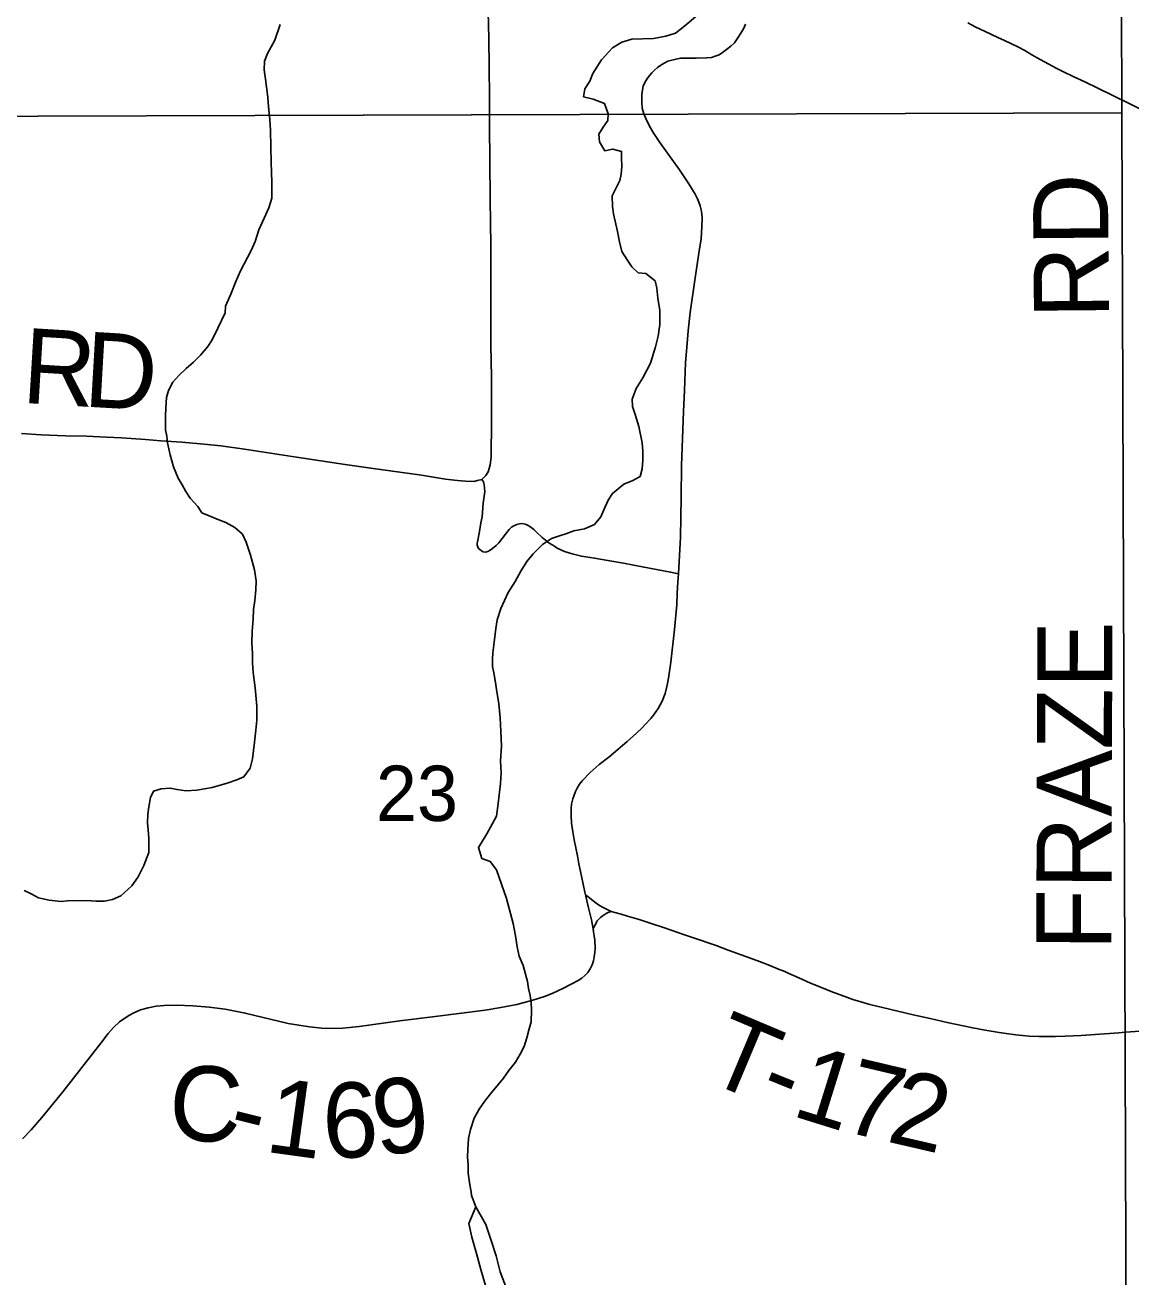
# Model space of a CAD drawing. Extents: x 1985906 to 2360102, y 891258 to 1222054.
# Drawn here: x 2194313 to 2198733, y 1069467 to 1074468 of the extents above; entities that cross this region are included whole.
import ezdxf

# ---------------------------------------------------------------- set-up
doc = ezdxf.new("R2010")
doc.units = 0
for name, color, linetype in [('GM_X_County_Road', 7, 'Continuous'), ('GM_X_County_Road_Text', 7, 'Continuous'), ('GM_X_Minor_Lake', 7, 'Continuous'), ('GM_X_Minor_River', 7, 'Continuous'), ('GM_X_Section', 7, 'Continuous'), ('GM_X_Section_Text', 7, 'Continuous'), ('GM_X_Township_Road', 7, 'Continuous'), ('GM_X_Township_Road_Text', 7, 'Continuous')]:
    doc.layers.add(name, color=color, linetype=linetype)

msp = doc.modelspace()

# ---------------------------------------------------------------- linework, layer by layer
at = {"layer": 'GM_X_County_Road'}
for points in [[(2196924.1, 1072275.7), (2196932.4, 1072422.1), (2196935.6, 1072580.3), (2196936.3, 1072707.7), (2196945.1, 1072923.6), (2196948.3, 1073007.7), (2196952.7, 1073120), (2196958.4, 1073180.3), (2196963.5, 1073246.2), (2196971.6, 1073320.2), (2196989.2, 1073448.9), (2197006.2, 1073556.2), (2197014.8, 1073614.4), (2197018.3, 1073663.5), (2197018.7, 1073696.8), (2197017.6, 1073713.4), (2197015.2, 1073730), (2197010.7, 1073745.7), (2197005.6, 1073760.8), (2197000, 1073773.3), (2196990.6, 1073791.6), (2196965.5, 1073834.2), (2196927.9, 1073890.1), (2196850.1, 1073998.1), (2196823.7, 1074038.9), (2196806.8, 1074066.5), (2196793.6, 1074094.7), (2196786.1, 1074112.9), (2196779.8, 1074135.5), (2196778, 1074160), (2196777.3, 1074175.1), (2196778.6, 1074188.9), (2196780.5, 1074208.4), (2196783.6, 1074223.4), (2196789.3, 1074237.8), (2196797.4, 1074252.3), (2196808.1, 1074266.7), (2196818.4, 1074276.5), (2196829.2, 1074288.1), (2196841.1, 1074298.6), (2196854.1, 1074308), (2196867.8, 1074316.2), (2196882.1, 1074323.4), (2196897.2, 1074327.5), (2196914.8, 1074331.9), (2196933, 1074335.1), (2196959.4, 1074335.7), (2196994.6, 1074335.1), (2197036, 1074336.9), (2197056, 1074338.8), (2197071.1, 1074343.2), (2197086.8, 1074348.8), (2197100.6, 1074358.3), (2197116.9, 1074370.8), (2197133.9, 1074384), (2197147.7, 1074397.1), (2197162.1, 1074416.6), (2197174.1, 1074434.8), (2197184.1, 1074453), (2197192.9, 1074471.2)], [(2196553.3, 1070992.7), (2196550.8, 1071004.3), (2196536.3, 1071068.4), (2196526.2, 1071116.5), (2196521.4, 1071149.2), (2196507.6, 1071213.2), (2196502.4, 1071245.3), (2196496.7, 1071280.1), (2196495.2, 1071310.4), (2196496, 1071340), (2196497.5, 1071355.1), (2196502.1, 1071377.1), (2196513.4, 1071405.7), (2196519.3, 1071419.5), (2196528.6, 1071434.7), (2196539.2, 1071449), (2196571.8, 1071482.4), (2196607.8, 1071513.2), (2196645.7, 1071543.7), (2196682.7, 1071574.3), (2196719.7, 1071606.3), (2196756.2, 1071639.2), (2196780, 1071661.6), (2196791.5, 1071673.2), (2196813.9, 1071697.6), (2196824.3, 1071710.5), (2196843.3, 1071737.7), (2196851.6, 1071752.1), (2196858.9, 1071766.9), (2196870.9, 1071797.8), (2196879.7, 1071830.9), (2196884.8, 1071859.1), (2196894.3, 1071922.6), (2196908.4, 1072053.5), (2196917.5, 1072151.2), (2196919.8, 1072198.2), (2196922.1, 1072243.3), (2196924.1, 1072275.7)], [(2196582.9, 1070856.8), (2196576.2, 1070893.3), (2196565.2, 1070940.7), (2196554.2, 1070988.3), (2196553.3, 1070992.7)], [(2194302.7, 1070018.7), (2194337.3, 1070054.2), (2194380.7, 1070103.8), (2194463.5, 1070206.1), (2194615.2, 1070400.6), (2194645.6, 1070439.2), (2194666.7, 1070463.8), (2194690.2, 1070485.7), (2194703.1, 1070495.4), (2194730.1, 1070513.1), (2194744.4, 1070520.6), (2194774.1, 1070533.3), (2194805, 1070542.4), (2194836.9, 1070548.4), (2194869, 1070551.3), (2194917.9, 1070552.6), (2194983.2, 1070550.1), (2195048.3, 1070544.5), (2195112.8, 1070535.8), (2195192.8, 1070520.6), (2195364.6, 1070479.7), (2195450.3, 1070466.1), (2195499.6, 1070460.4), (2195532.8, 1070459.2), (2195582.4, 1070461), (2195648, 1070467.4), (2195811, 1070489.3), (2195941.4, 1070505.7), (2196151.9, 1070532.4), (2196214.3, 1070542.5), (2196277.8, 1070555.2), (2196341.8, 1070571.8), (2196388.9, 1070587.2), (2196419.6, 1070599.6), (2196464.4, 1070620.7), (2196523.3, 1070650.6), (2196537.5, 1070659.8), (2196550.6, 1070670.7), (2196562, 1070683.4), (2196571.5, 1070697.6), (2196578.9, 1070712.9), (2196584.3, 1070729), (2196587.9, 1070745.5), (2196589.9, 1070762.2), (2196590.8, 1070778.9), (2196589.9, 1070812.3), (2196588, 1070828.9), (2196585.1, 1070845.1), (2196582.9, 1070856.8)]]:
    msp.add_lwpolyline(points, dxfattribs=at)
at = {"layer": 'GM_X_Minor_Lake'}
msp.add_lwpolyline([(2196232.8, 1069430.8), (2196212.4, 1069486.7), (2196195.9, 1069550.8), (2196175.4, 1069612.8), (2196154.9, 1069676.8), (2196114.3, 1069746.7), (2196086.8, 1069680.3), (2196099.2, 1069626.2), (2196117.7, 1069560.2), (2196134.2, 1069496.2), (2196152.7, 1069432.1)], dxfattribs=at)
at = {"layer": 'GM_X_Minor_River'}
for points in [[(2196781.8, 1072765.4), (2196779.1, 1072799.5), (2196765.8, 1072863.5), (2196750.8, 1072911.5), (2196740.1, 1072943.4), (2196739.6, 1072973.6), (2196754.8, 1073016), (2196782.1, 1073058.8), (2196813.1, 1073117.6), (2196832, 1073182.3), (2196843.2, 1073224.7), (2196850.4, 1073271), (2196849.3, 1073327.2), (2196842.3, 1073377.3), (2196837.5, 1073417.4), (2196830.9, 1073445.4), (2196794.2, 1073474.9), (2196763.9, 1073478.3), (2196737.4, 1073501.9), (2196718.7, 1073529.7), (2196698, 1073563.4), (2196689.2, 1073601.5), (2196680.4, 1073643.5), (2196664.9, 1073713.5), (2196660.3, 1073743.6), (2196659.5, 1073785.7), (2196690.5, 1073846.6), (2196696, 1073872.8), (2196697.4, 1073903), (2196696.8, 1073937.1), (2196696.3, 1073963.2), (2196661.9, 1073972.6), (2196629.9, 1073966), (2196609.1, 1074001.8), (2196606.5, 1074031.8), (2196624, 1074060.3), (2196641.6, 1074086.8), (2196643.1, 1074112.9), (2196628.2, 1074154.8), (2196583.7, 1074172.1), (2196545.3, 1074181.4), (2196550.7, 1074213.6), (2196570.2, 1074244.1), (2196581.7, 1074274.5), (2196616.8, 1074329.4), (2196660.1, 1074376.5), (2196697.9, 1074399.3), (2196737.8, 1074412.1), (2196824.2, 1074413.8), (2196874.3, 1074422.8), (2196912.2, 1074435.5), (2196949.8, 1074464.4), (2196993.3, 1074501.4)], [(2195019.9, 1072518.7), (2195003.4, 1072544.5), (2194972.6, 1072578.1), (2194956, 1072603.9), (2194941.4, 1072631.7), (2194924.8, 1072657.5), (2194905.8, 1072703.3), (2194892.8, 1072751.3), (2194881.9, 1072799.3), (2194879.4, 1072825.4), (2194874.8, 1072851.4), (2194873.8, 1072903.7), (2194875.1, 1072939.8), (2194878.4, 1072980.1), (2194885.9, 1073008.4), (2194903.3, 1073040.8), (2194926.9, 1073067.4), (2194956.5, 1073096.1), (2194986.2, 1073120.8), (2195013.8, 1073149.4), (2195043.2, 1073184.2), (2195060.8, 1073210.6), (2195084, 1073257.3), (2195113, 1073318.1), (2195114.5, 1073344.3), (2195135.7, 1073392.9), (2195154.8, 1073443.5), (2195174.1, 1073486), (2195216.7, 1073567.2), (2195232.1, 1073603.7), (2195247.2, 1073650.2), (2195268.5, 1073696.8), (2195287.8, 1073737.4), (2195299.1, 1073775.8), (2195299.8, 1073840.1), (2195296.3, 1073918.4), (2195293.8, 1074046.9), (2195291, 1074091), (2195286, 1074141.2), (2195283.2, 1074179.3), (2195273.8, 1074251.4), (2195269, 1074289.5), (2195270.4, 1074323.7), (2195281.9, 1074354.1), (2195311, 1074406.9), (2195331.9, 1074469.6)], [(2196114.3, 1069746.7), (2196097.6, 1069792.6), (2196095.5, 1069806.8), (2196090.9, 1069834.9), (2196084, 1069880.9), (2196083.3, 1069915.1), (2196080.7, 1069945.2), (2196082.2, 1069975.3), (2196085.3, 1070019.6), (2196092.7, 1070055.9), (2196107.9, 1070100.4), (2196127.3, 1070136.9), (2196148.8, 1070167.5), (2196178.2, 1070204.2), (2196199.8, 1070230.8), (2196225.3, 1070261.4), (2196246.9, 1070291.9), (2196272.4, 1070324.6), (2196291.8, 1070357.1), (2196307.3, 1070387.5), (2196318.7, 1070421.9), (2196328, 1070458.2), (2196335.5, 1070486.5), (2196336.6, 1070532.7), (2196336.1, 1070562.9), (2196331.5, 1070590.9), (2196324.9, 1070618.9), (2196320.4, 1070646.9), (2196303.1, 1070710.9), (2196288.2, 1070748.8), (2196279.5, 1070784.8), (2196272.6, 1070828.9), (2196263.6, 1070878.9), (2196237.6, 1070978.9), (2196197.2, 1071092.6), (2196172.4, 1071126.3), (2196138, 1071137.7), (2196125.1, 1071181.7), (2196158.2, 1071236.5), (2196173.8, 1071262.9), (2196197, 1071307.6), (2196204.1, 1071358), (2196212.6, 1071438.5), (2196215.8, 1071480.8), (2196212.8, 1071528.9), (2196217.7, 1071587.3), (2196214.6, 1071647.5), (2196211.5, 1071699.7), (2196206.4, 1071755.8), (2196197.3, 1071813.9), (2196192.7, 1071842), (2196185.9, 1071880), (2196181.4, 1071906), (2196180.9, 1071934.1), (2196182.4, 1071960.3), (2196189.4, 1072012.7), (2196194.6, 1072057), (2196199.9, 1072091.2), (2196215.1, 1072137.7), (2196244, 1072200.6), (2196271.3, 1072245.3), (2196294.6, 1072285.9), (2196318, 1072324.5), (2196343.5, 1072355.2), (2196381, 1072392.1), (2196416.7, 1072416.8), (2196448.7, 1072427.5), (2196474.6, 1072436), (2196506.6, 1072446.7), (2196548.6, 1072455.5), (2196588.5, 1072472.4), (2196614, 1072503), (2196625.5, 1072531.3), (2196642.9, 1072569.9), (2196660.4, 1072596.3), (2196705.9, 1072633.3), (2196741.8, 1072648.1), (2196771.7, 1072664.8), (2196779.1, 1072695), (2196782.5, 1072729.2), (2196781.8, 1072765.4)], [(2194309.6, 1071010.3), (2194338, 1070996.8), (2194366.4, 1070981.2), (2194408.8, 1070972), (2194457.1, 1070966.9), (2194483.2, 1070969.4), (2194559.6, 1070970.8), (2194597.8, 1070967.6), (2194629.9, 1070968.2), (2194662, 1070974.8), (2194695.9, 1070989.5), (2194739.3, 1071028.6), (2194764.7, 1071065.2), (2194788, 1071109.8), (2194807.1, 1071162.4), (2194808, 1071218.7), (2194805.3, 1071252.8), (2194802.8, 1071280.9), (2194804.1, 1071315.1), (2194807.5, 1071345.3), (2194814.9, 1071381.6), (2194826.4, 1071407.9), (2194856.4, 1071416.6), (2194892.5, 1071419.2), (2194920.8, 1071413.8), (2194955, 1071408.4), (2194999.2, 1071411.2), (2195061.3, 1071422.5), (2195121.2, 1071439.7), (2195159.2, 1071452.5), (2195187.1, 1071465.1), (2195212.5, 1071499.7), (2195221.9, 1071536.1), (2195230.6, 1071602.5), (2195235.7, 1071650.8), (2195239, 1071691.1), (2195239.9, 1071747.4), (2195232.5, 1071819.6), (2195225.2, 1071881.7), (2195222.5, 1071919.8), (2195221.8, 1071956), (2195218.9, 1072000.1), (2195220, 1072046.3), (2195225.1, 1072094.7), (2195226.4, 1072132.9), (2195231.7, 1072169.1), (2195234.9, 1072211.4), (2195236.2, 1072247.6), (2195229.3, 1072291.6), (2195214.2, 1072349.6), (2195197.1, 1072401.5), (2195182.4, 1072433.4), (2195151.7, 1072460.9), (2195115.2, 1072480.3), (2195086.8, 1072491.8), (2195048.3, 1072507.2), (2195019.9, 1072518.7)]]:
    msp.add_lwpolyline(points, dxfattribs=at)
at = {"layer": 'GM_X_Section'}
for points in [[(2193397.1, 1079349.8), (2198680.6, 1079391.5), (2198696.1, 1074117.8), (2193496.4, 1074100.9)], [(2193496.4, 1074100.9), (2198696.1, 1074117.8), (2198715.6, 1068824.2), (2193580.3, 1068779.9)]]:
    msp.add_lwpolyline(points, close=True, dxfattribs=at)
at = {"layer": 'GM_X_Township_Road'}
for points in [[(2196137.9, 1072652.7), (2196154.6, 1072668.8), (2196163.3, 1072682.5), (2196168.1, 1072695.9), (2196172, 1072710.7), (2196176.1, 1072742.1), (2196175.9, 1072776.7), (2196177.3, 1072851.7), (2196177.3, 1072983.1), (2196176.7, 1073067.1), (2196176, 1073121.4), (2196174.6, 1073193.7), (2196174, 1073277), (2196174, 1073363.6), (2196174.7, 1073506.1), (2196174.1, 1073592.8), (2196172.7, 1073674), (2196172.1, 1073774.5), (2196170.8, 1073922.4), (2196168.7, 1074067.6), (2196168.8, 1074180.4), (2196167.2, 1074300), (2196165.9, 1074415), (2196160.5, 1074628.7)], [(2198770.6, 1074131.6), (2198725.1, 1074154.1), (2198658, 1074187.5), (2198600.1, 1074215.2), (2198548.2, 1074240.6), (2198502, 1074262.9), (2198463.4, 1074280.7), (2198434.4, 1074295.2), (2198403.9, 1074311.4), (2198370.1, 1074329.6), (2198336.8, 1074349), (2198308.1, 1074365.6), (2198280, 1074380.6), (2198227.3, 1074406.2), (2198200.9, 1074418.7), (2198147.5, 1074444), (2198130.4, 1074451.8), (2198110.1, 1074461.4), (2198080.6, 1074476.4)], [(2194298.7, 1072836), (2194377.8, 1072830.8), (2194476.4, 1072827.4), (2194558.3, 1072824.9), (2194638.3, 1072821.1), (2194698.9, 1072818.2), (2194794.4, 1072812.2), (2194855, 1072807), (2194940.1, 1072801.1), (2195028.9, 1072793.6), (2195095.5, 1072786.9), (2195189.7, 1072774), (2195398.4, 1072741.6), (2195495.4, 1072727.1), (2195592.1, 1072711.9), (2195704.8, 1072696), (2195848.8, 1072676.8), (2195897.3, 1072669.7), (2195992.9, 1072654.2), (2196041, 1072648.3), (2196072.8, 1072646.1), (2196106.2, 1072645), (2196120.9, 1072647.8), (2196137.9, 1072652.7)], [(2196137.9, 1072652.7), (2196144.6, 1072643.1), (2196148.2, 1072631.3), (2196150.5, 1072604.6), (2196144.5, 1072558), (2196139.3, 1072503.2), (2196134.9, 1072478.8), (2196128.9, 1072444.8), (2196120.9, 1072403.8), (2196120, 1072397.6), (2196120.3, 1072390.6), (2196121.9, 1072383.2), (2196125.6, 1072377), (2196130.5, 1072372.1), (2196136.6, 1072367), (2196143.6, 1072363.6), (2196152.7, 1072362.5), (2196162.4, 1072364.6), (2196172.3, 1072370), (2196181.4, 1072376.1), (2196195.4, 1072388.7), (2196206.4, 1072399.7), (2196232.6, 1072434), (2196247.7, 1072453.1), (2196256.5, 1072462.2), (2196266.2, 1072467.9), (2196278.5, 1072473.2), (2196289.4, 1072475.8), (2196299.2, 1072476.1), (2196311.2, 1072473.8), (2196320.9, 1072469.7), (2196330.4, 1072464.5), (2196346.7, 1072452.4), (2196356.9, 1072441.4), (2196379.4, 1072420.2), (2196392.8, 1072409.7), (2196402.8, 1072401.4), (2196410.7, 1072396.1), (2196428.3, 1072385.7), (2196440, 1072378.7), (2196454.2, 1072371.7), (2196469.4, 1072364.9), (2196499.2, 1072355.3), (2196536.9, 1072346.6), (2196589.2, 1072338.7), (2196642.2, 1072329.4), (2196705, 1072318.1), (2196787.1, 1072301.6), (2196893, 1072282.3), (2196924.1, 1072275.7)], [(2196553.3, 1070992.7), (2196568.5, 1070981.1), (2196590.6, 1070964.3), (2196599.9, 1070957.1), (2196609, 1070951.2), (2196623.9, 1070942.5), (2196634.4, 1070936.9), (2196655.3, 1070927)], [(2196582.9, 1070856.8), (2196586.6, 1070864.2), (2196594.8, 1070880.5), (2196598.7, 1070887.5), (2196606.8, 1070896.8), (2196613.1, 1070902.6), (2196619.8, 1070908.3), (2196627, 1070913.5), (2196635.6, 1070918.5), (2196643.4, 1070922.3), (2196655.3, 1070927)], [(2196655.3, 1070927), (2196695, 1070915.8), (2196720.7, 1070908.4), (2196767.3, 1070894), (2196827.5, 1070874.6), (2196860.1, 1070863.7), (2196899.8, 1070850.5), (2196944.8, 1070835.3), (2196983.9, 1070821.9), (2197074.6, 1070790.4), (2197123.3, 1070772.6), (2197193, 1070747), (2197248.2, 1070726.8), (2197289.8, 1070710.5), (2197324.8, 1070696.4), (2197349.2, 1070686.3), (2197362.8, 1070680.5), (2197405.9, 1070661.1), (2197452.6, 1070640.9), (2197502.7, 1070620.3), (2197534.2, 1070607.4), (2197599.8, 1070582.9), (2197621.6, 1070575.1), (2197653.2, 1070565.1), (2197689.6, 1070554.9), (2197740.2, 1070542.6), (2197862, 1070514.1), (2197930.8, 1070498.5), (2197998.8, 1070483.7), (2198062.6, 1070469.8), (2198100.6, 1070461.5), (2198149.9, 1070452.2), (2198206.1, 1070443), (2198234.2, 1070439), (2198272.3, 1070433.9), (2198298.8, 1070431.1), (2198326.1, 1070428.8), (2198364, 1070427.3), (2198396.6, 1070426.9), (2198430.8, 1070427.6), (2198470.1, 1070429.2), (2198533.8, 1070431.9), (2198589.7, 1070435.4), (2198683.8, 1070442.4), (2198711, 1070444.2)], [(2198711, 1070444.2), (2198769, 1070447.9)]]:
    msp.add_lwpolyline(points, dxfattribs=at)

# ---------------------------------------------------------------- texts
at = {"layer": 'GM_X_County_Road_Text'}
for s, rotation, p in [('C', 355.965, (2194880.1, 1070019.5)), ('1', 352.1532, (2195266.5, 1069967.7)), ('6', 2.1364, (2195506.6, 1069939.6)), ('9', 7.4297, (2195721.4, 1069949)), ('-', 345.9486, (2195112.2, 1070004.3))]:
    msp.add_text(s, height=300, rotation=rotation, dxfattribs=at).set_placement(p)
at = {"layer": 'GM_X_Section_Text'}
msp.add_text('23', height=221, rotation=0, dxfattribs=at).set_placement((2195714.8, 1071288.3))
at = {"layer": 'GM_X_Township_Road_Text'}
for s, rotation, p in [('RD', 90.4968, (2198645.3, 1073296.4)), ('R', 356.5125, (2194296.8, 1072959)), ('D', 356.697, (2194543.8, 1072944)), ('FRAZE', 89.7958, (2198654.1, 1070770.6)), ('T', 337.1576, (2197020, 1070257.1)), ('1', 342.6775, (2197370.6, 1070112.9)), ('7', 346.7185, (2197569.3, 1070051.8)), ('-', 337.9569, (2197231, 1070168.2)), ('2', 346.9693, (2197750.5, 1070009))]:
    msp.add_text(s, height=300, rotation=rotation, dxfattribs=at).set_placement(p)

doc.saveas('drawing.dxf')
